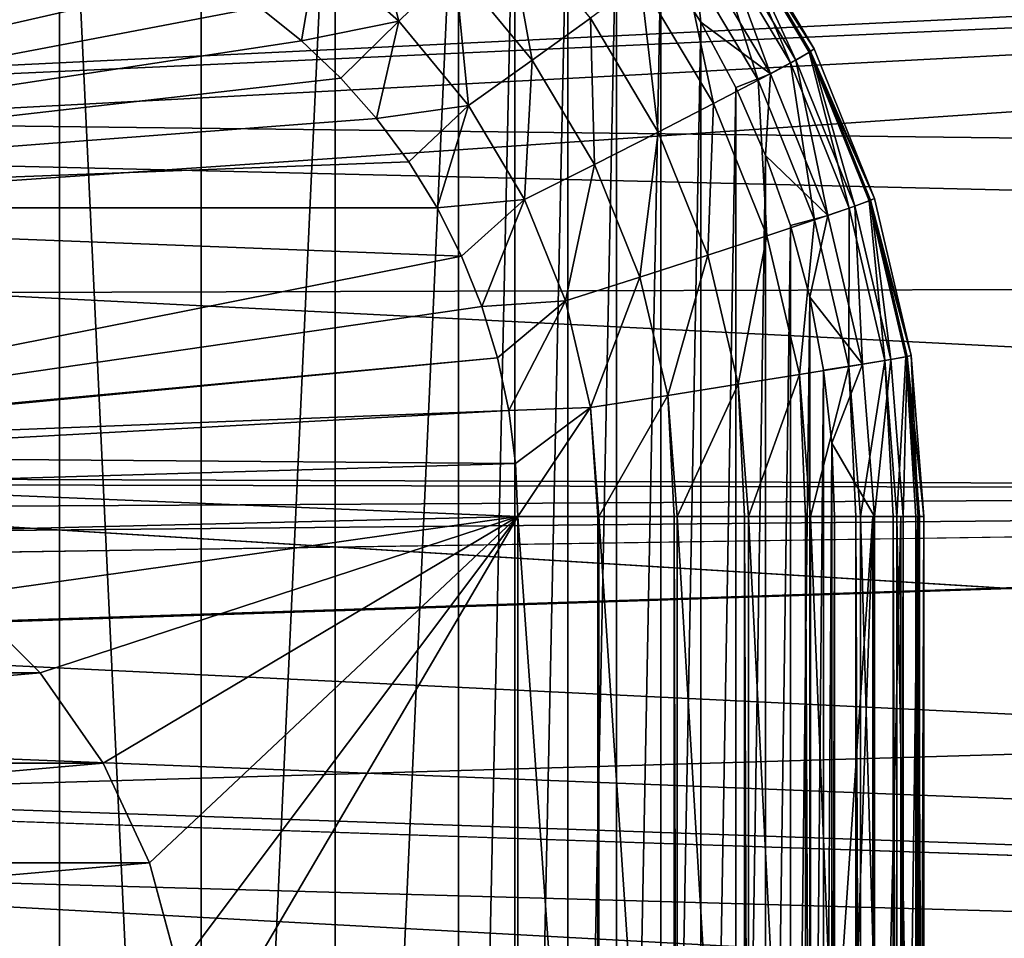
# Model space of a CAD drawing. Header units: millimetres. Extents: x -100 to 100, y -64 to 136.
# Tile 378 of 530: x 25.7 to 30.38, y -23.83 to -19.47. Entities that reach past the tile are written whole.
import ezdxf

# ---------------------------------------------------------------- set-up
doc = ezdxf.new("R2010")
doc.units = ezdxf.units.MM
doc.header["$LTSCALE"] = 159.143519
for name, color, linetype in [('181', 7, 'CONTINUOUS'), ('182', 7, 'CONTINUOUS'), ('183', 7, 'CONTINUOUS'), ('205', 7, 'CONTINUOUS'), ('208', 7, 'CONTINUOUS'), ('209', 7, 'CONTINUOUS'), ('210', 7, 'CONTINUOUS'), ('267', 7, 'CONTINUOUS'), ('272', 7, 'CONTINUOUS'), ('397', 7, 'CONTINUOUS'), ('407', 7, 'CONTINUOUS'), ('411', 7, 'CONTINUOUS'), ('412', 7, 'CONTINUOUS'), ('437', 7, 'CONTINUOUS')]:
    doc.layers.add(name, color=color, linetype=linetype)

msp = doc.modelspace()

# ---------------------------------------------------------------- linework, layer by layer
at = {"layer": '181', "color": 7, "linetype": 'CONTINUOUS', "true_color": 0x8c979c}
for points in [[(27.1161, -19.1299, -11.9372), (27.5047, -19.475, -11.9508), (27.3389, -18.8309, -12.0584), (27.1161, -19.1299, -11.9372)], [(27.3389, -18.8309, -12.0584), (27.5047, -19.475, -11.9508), (27.7706, -19.2142, -12.0735), (27.3389, -18.8309, -12.0584)], [(29.0857, -18.9462, -13.9122), (29.0664, -18.9683, -13.5761), (29.4785, -19.6052, -13.9205), (29.0857, -18.9462, -13.9122)], [(27.7706, -19.2142, -12.0735), (28.1387, -19.659, -12.0863), (28.013, -18.9737, -12.2665), (27.7706, -19.2142, -12.0735)], [(28.013, -18.9737, -12.2665), (28.1387, -19.659, -12.0863), (28.4149, -19.4595, -12.2805), (28.013, -18.9737, -12.2665)], [(29.0664, -18.9683, -13.5761), (28.9861, -19.0342, -13.1979), (29.3669, -19.673, -13.2112), (29.0664, -18.9683, -13.5761)], [(29.0664, -18.9683, -13.5761), (29.4561, -19.6222, -13.5897), (29.4785, -19.6052, -13.9205), (29.0664, -18.9683, -13.5761)], [(29.4561, -19.6222, -13.5897), (29.0664, -18.9683, -13.5761), (29.3669, -19.673, -13.2112), (29.4561, -19.6222, -13.5897)], [(28.8469, -19.141, -12.8472), (29.2131, -19.7554, -12.86), (28.9861, -19.0342, -13.1979), (28.8469, -19.141, -12.8472)], [(28.9861, -19.0342, -13.1979), (29.2131, -19.7554, -12.86), (29.3669, -19.673, -13.2112), (28.9861, -19.0342, -13.1979)], [(26.8413, -19.4073, -11.8897), (27.0418, -19.5677, -11.8967), (27.1161, -19.1299, -11.9372), (26.8413, -19.4073, -11.8897)], [(27.1161, -19.1299, -11.9372), (27.0418, -19.5677, -11.8967), (27.5047, -19.475, -11.9508), (27.1161, -19.1299, -11.9372)], [(28.654, -19.2846, -12.5374), (29.0007, -19.8662, -12.5495), (28.8469, -19.141, -12.8472), (28.654, -19.2846, -12.5374)], [(28.8469, -19.141, -12.8472), (29.0007, -19.8662, -12.5495), (29.2131, -19.7554, -12.86), (28.8469, -19.141, -12.8472)], [(27.5047, -19.475, -11.9508), (27.836, -19.8755, -11.9623), (27.7706, -19.2142, -12.0735), (27.5047, -19.475, -11.9508)], [(27.7706, -19.2142, -12.0735), (27.836, -19.8755, -11.9623), (28.1387, -19.659, -12.0863), (27.7706, -19.2142, -12.0735)], [(28.4149, -19.4595, -12.2805), (28.7377, -20.0011, -12.2918), (28.654, -19.2846, -12.5374), (28.4149, -19.4595, -12.2805)], [(28.654, -19.2846, -12.5374), (28.7377, -20.0011, -12.2918), (29.0007, -19.8662, -12.5495), (28.654, -19.2846, -12.5374)], [(27.0418, -19.5677, -11.8967), (27.2278, -19.7444, -11.9032), (27.5047, -19.475, -11.9508), (27.0418, -19.5677, -11.8967)], [(27.2278, -19.7444, -11.9032), (27.398, -19.9365, -11.9091), (27.5047, -19.475, -11.9508), (27.2278, -19.7444, -11.9032)], [(27.5047, -19.475, -11.9508), (27.398, -19.9365, -11.9091), (27.836, -19.8755, -11.9623), (27.5047, -19.475, -11.9508)], [(28.1387, -19.659, -12.0863), (28.4343, -20.155, -12.0966), (28.4149, -19.4595, -12.2805), (28.1387, -19.659, -12.0863)], [(28.4149, -19.4595, -12.2805), (28.4343, -20.155, -12.0966), (28.7377, -20.0011, -12.2918), (28.4149, -19.4595, -12.2805)], [(29.4785, -19.6052, -13.9205), (29.4561, -19.6222, -13.5897), (29.7659, -20.3166, -13.9265), (29.4785, -19.6052, -13.9205)], [(27.836, -19.8755, -11.9623), (28.1022, -20.322, -11.9716), (28.1387, -19.659, -12.0863), (27.836, -19.8755, -11.9623)], [(28.1387, -19.659, -12.0863), (28.1022, -20.322, -11.9716), (28.4343, -20.155, -12.0966), (28.1387, -19.659, -12.0863)], [(29.4561, -19.6222, -13.5897), (29.3669, -19.673, -13.2112), (29.6455, -20.3627, -13.2209), (29.4561, -19.6222, -13.5897)], [(29.4561, -19.6222, -13.5897), (29.7413, -20.3281, -13.5997), (29.7659, -20.3166, -13.9265), (29.4561, -19.6222, -13.5897)], [(29.7413, -20.3281, -13.5997), (29.4561, -19.6222, -13.5897), (29.6455, -20.3627, -13.2209), (29.7413, -20.3281, -13.5997)], [(29.2131, -19.7554, -12.86), (29.4811, -20.4187, -12.8693), (29.3669, -19.673, -13.2112), (29.2131, -19.7554, -12.86)], [(29.3669, -19.673, -13.2112), (29.4811, -20.4187, -12.8693), (29.6455, -20.3627, -13.2209), (29.3669, -19.673, -13.2112)], [(29.0007, -19.8662, -12.5495), (29.2543, -20.494, -12.5584), (29.2131, -19.7554, -12.86), (29.0007, -19.8662, -12.5495)], [(29.2131, -19.7554, -12.86), (29.2543, -20.494, -12.5584), (29.4811, -20.4187, -12.8693), (29.2131, -19.7554, -12.86)], [(27.398, -19.9365, -11.9091), (27.5512, -20.1426, -11.9145), (27.836, -19.8755, -11.9623), (27.398, -19.9365, -11.9091)], [(27.5512, -20.1426, -11.9145), (27.6864, -20.3612, -11.9192), (27.836, -19.8755, -11.9623), (27.5512, -20.1426, -11.9145)], [(27.836, -19.8755, -11.9623), (27.6864, -20.3612, -11.9192), (28.1022, -20.322, -11.9716), (27.836, -19.8755, -11.9623)], [(28.7377, -20.0011, -12.2918), (28.9739, -20.5858, -12.3), (29.0007, -19.8662, -12.5495), (28.7377, -20.0011, -12.2918)], [(29.0007, -19.8662, -12.5495), (28.9739, -20.5858, -12.3), (29.2543, -20.494, -12.5584), (29.0007, -19.8662, -12.5495)], [(28.4343, -20.155, -12.0966), (28.6507, -20.6904, -12.1042), (28.7377, -20.0011, -12.2918), (28.4343, -20.155, -12.0966)], [(28.7377, -20.0011, -12.2918), (28.6507, -20.6904, -12.1042), (28.9739, -20.5858, -12.3), (28.7377, -20.0011, -12.2918)], [(28.1022, -20.322, -11.9716), (28.297, -20.804, -11.9784), (28.4343, -20.155, -12.0966), (28.1022, -20.322, -11.9716)], [(28.4343, -20.155, -12.0966), (28.297, -20.804, -11.9784), (28.6507, -20.6904, -12.1042), (28.4343, -20.155, -12.0966)], [(29.7659, -20.3166, -13.9265), (29.7413, -20.3281, -13.5997), (29.9411, -21.0635, -13.9301), (29.7659, -20.3166, -13.9265)], [(27.6864, -20.3612, -11.9192), (27.8025, -20.5909, -11.9233), (28.1022, -20.322, -11.9716), (27.6864, -20.3612, -11.9192)], [(27.8025, -20.5909, -11.9233), (27.8985, -20.8296, -11.9266), (28.1022, -20.322, -11.9716), (27.8025, -20.5909, -11.9233)], [(28.1022, -20.322, -11.9716), (27.8985, -20.8296, -11.9266), (28.297, -20.804, -11.9784), (28.1022, -20.322, -11.9716)], [(29.4811, -20.4187, -12.8693), (29.6445, -21.1152, -12.875), (29.6455, -20.3627, -13.2209), (29.4811, -20.4187, -12.8693)], [(29.6455, -20.3627, -13.2209), (29.6445, -21.1152, -12.875), (29.8154, -21.0868, -13.2269), (29.6455, -20.3627, -13.2209)], [(29.7413, -20.3281, -13.5997), (29.6455, -20.3627, -13.2209), (29.8154, -21.0868, -13.2269), (29.7413, -20.3281, -13.5997)], [(29.7413, -20.3281, -13.5997), (29.9152, -21.0693, -13.6057), (29.9411, -21.0635, -13.9301), (29.7413, -20.3281, -13.5997)], [(29.9152, -21.0693, -13.6057), (29.7413, -20.3281, -13.5997), (29.8154, -21.0868, -13.2269), (29.9152, -21.0693, -13.6057)], [(29.2543, -20.494, -12.5584), (29.409, -21.1533, -12.5638), (29.4811, -20.4187, -12.8693), (29.2543, -20.494, -12.5584)], [(29.4811, -20.4187, -12.8693), (29.409, -21.1533, -12.5638), (29.6445, -21.1152, -12.875), (29.4811, -20.4187, -12.8693)], [(28.9739, -20.5858, -12.3), (29.118, -21.1997, -12.305), (29.2543, -20.494, -12.5584), (28.9739, -20.5858, -12.3)], [(29.2543, -20.494, -12.5584), (29.118, -21.1997, -12.305), (29.409, -21.1533, -12.5638), (29.2543, -20.494, -12.5584)], [(28.6507, -20.6904, -12.1042), (28.7826, -21.2526, -12.1088), (28.9739, -20.5858, -12.3), (28.6507, -20.6904, -12.1042)], [(28.9739, -20.5858, -12.3), (28.7826, -21.2526, -12.1088), (29.118, -21.1997, -12.305), (28.9739, -20.5858, -12.3)], [(28.297, -20.804, -11.9784), (28.4158, -21.3101, -11.9826), (28.6507, -20.6904, -12.1042), (28.297, -20.804, -11.9784)], [(28.6507, -20.6904, -12.1042), (28.4158, -21.3101, -11.9826), (28.7826, -21.2526, -12.1088), (28.6507, -20.6904, -12.1042)], [(27.8985, -20.8296, -11.9266), (27.9736, -21.0751, -11.9292), (28.297, -20.804, -11.9784), (27.8985, -20.8296, -11.9266)], [(27.9736, -21.0751, -11.9292), (28.0274, -21.325, -11.9311), (28.297, -20.804, -11.9784), (27.9736, -21.0751, -11.9292)], [(28.297, -20.804, -11.9784), (28.0274, -21.325, -11.9311), (28.4158, -21.3101, -11.9826), (28.297, -20.804, -11.9784)], [(29.9152, -21.0693, -13.6057), (29.8154, -21.0868, -13.2269), (29.8726, -21.8284, -13.2289), (29.9152, -21.0693, -13.6057)], [(29.9152, -21.0693, -13.6057), (29.8726, -21.8284, -13.2289), (29.9633, -21.8284, -13.5498), (29.9152, -21.0693, -13.6057)], [(29.9152, -21.0693, -13.6057), (29.9736, -21.8284, -13.6078), (29.9411, -21.0635, -13.9301), (29.9152, -21.0693, -13.6057)], [(29.9736, -21.8284, -13.6078), (29.9152, -21.0693, -13.6057), (29.9633, -21.8284, -13.5498), (29.9736, -21.8284, -13.6078)], [(29.9736, -21.8284, -13.6078), (30, -21.8284, -13.9314), (29.9411, -21.0635, -13.9301), (29.9736, -21.8284, -13.6078)], [(29.409, -21.1533, -12.5638), (29.4611, -21.8284, -12.5656), (29.6445, -21.1152, -12.875), (29.409, -21.1533, -12.5638)], [(29.4611, -21.8284, -12.5656), (29.6773, -21.8284, -12.8421), (29.6445, -21.1152, -12.875), (29.4611, -21.8284, -12.5656)], [(29.6445, -21.1152, -12.875), (29.6995, -21.8284, -12.877), (29.8154, -21.0868, -13.2269), (29.6445, -21.1152, -12.875)], [(29.6445, -21.1152, -12.875), (29.6773, -21.8284, -12.8421), (29.6995, -21.8284, -12.877), (29.6445, -21.1152, -12.875)], [(29.6995, -21.8284, -12.877), (29.8544, -21.8284, -13.1822), (29.8154, -21.0868, -13.2269), (29.6995, -21.8284, -12.877)], [(29.8154, -21.0868, -13.2269), (29.8544, -21.8284, -13.1822), (29.8726, -21.8284, -13.2289), (29.8154, -21.0868, -13.2269)], [(29.118, -21.1997, -12.305), (29.1665, -21.8284, -12.3068), (29.409, -21.1533, -12.5638), (29.118, -21.1997, -12.305)], [(29.1665, -21.8284, -12.3068), (29.4387, -21.8284, -12.5421), (29.409, -21.1533, -12.5638), (29.1665, -21.8284, -12.3068)], [(29.409, -21.1533, -12.5638), (29.4387, -21.8284, -12.5421), (29.4611, -21.8284, -12.5656), (29.409, -21.1533, -12.5638)], [(28.7826, -21.2526, -12.1088), (28.827, -21.8284, -12.1104), (29.118, -21.1997, -12.305), (28.7826, -21.2526, -12.1088)], [(28.827, -21.8284, -12.1104), (29.1472, -21.8284, -12.2931), (29.118, -21.1997, -12.305), (28.827, -21.8284, -12.1104)], [(29.118, -21.1997, -12.305), (29.1472, -21.8284, -12.2931), (29.1665, -21.8284, -12.3068), (29.118, -21.1997, -12.305)], [(28.4158, -21.3101, -11.9826), (28.4558, -21.8284, -11.984), (28.7826, -21.2526, -12.1088), (28.4158, -21.3101, -11.9826)], [(28.4558, -21.8284, -11.984), (28.8135, -21.8284, -12.1043), (28.7826, -21.2526, -12.1088), (28.4558, -21.8284, -11.984)], [(28.7826, -21.2526, -12.1088), (28.8135, -21.8284, -12.1043), (28.827, -21.8284, -12.1104), (28.7826, -21.2526, -12.1088)], [(28.0274, -21.325, -11.9311), (28.0594, -21.5769, -11.9322), (28.4158, -21.3101, -11.9826), (28.0274, -21.325, -11.9311)], [(28.0594, -21.5769, -11.9322), (28.0699, -21.8284, -11.9326), (28.4158, -21.3101, -11.9826), (28.0594, -21.5769, -11.9322)], [(28.4158, -21.3101, -11.9826), (28.0699, -21.8284, -11.9326), (28.4499, -21.8284, -11.9826), (28.4158, -21.3101, -11.9826)], [(28.4558, -21.8284, -11.984), (28.4158, -21.3101, -11.9826), (28.4499, -21.8284, -11.9826), (28.4558, -21.8284, -11.984)]]:
    msp.add_3dface(points, dxfattribs=at)
at = {"layer": '182', "color": 7, "linetype": 'CONTINUOUS', "true_color": 0x8c979c}
for points in [[(29.0857, -18.9462, -13.9122), (29.4785, -19.6052, -13.9205), (29.0857, -18.9462, -17.0878), (29.0857, -18.9462, -13.9122)], [(29.0857, -18.9462, -17.0878), (29.4785, -19.6052, -13.9205), (29.4785, -19.6052, -17.0796), (29.0857, -18.9462, -17.0878)], [(29.4785, -19.6052, -13.9205), (29.7659, -20.3166, -13.9265), (29.4785, -19.6052, -17.0796), (29.4785, -19.6052, -13.9205)], [(29.4785, -19.6052, -17.0796), (29.7659, -20.3166, -13.9265), (29.766, -20.3166, -17.0735), (29.4785, -19.6052, -17.0796)], [(29.7659, -20.3166, -13.9265), (29.9411, -21.0635, -13.9301), (29.766, -20.3166, -17.0735), (29.7659, -20.3166, -13.9265)], [(29.766, -20.3166, -17.0735), (29.9411, -21.0635, -13.9301), (29.9411, -21.0635, -17.0699), (29.766, -20.3166, -17.0735)], [(29.9411, -21.0635, -13.9301), (30, -21.8284, -13.9314), (29.9411, -21.0635, -17.0699), (29.9411, -21.0635, -13.9301)], [(30, -21.8284, -13.9314), (30, -21.8284, -17.0686), (29.9411, -21.0635, -17.0699), (30, -21.8284, -13.9314)]]:
    msp.add_3dface(points, dxfattribs=at)
at = {"layer": '183', "color": 7, "linetype": 'CONTINUOUS', "true_color": 0x8c979c}
for points in [[(29.0857, -18.9462, -17.0878), (29.4785, -19.6052, -17.0796), (29.0715, -18.9637, -17.3805), (29.0857, -18.9462, -17.0878)], [(29.0093, -19.0158, -17.7193), (29.0715, -18.9637, -17.3805), (29.3926, -19.6589, -17.706), (29.0093, -19.0158, -17.7193)], [(29.0715, -18.9637, -17.3805), (29.4785, -19.6052, -17.0796), (29.4619, -19.6186, -17.3669), (29.0715, -18.9637, -17.3805)], [(29.0715, -18.9637, -17.3805), (29.4619, -19.6186, -17.3669), (29.3926, -19.6589, -17.706), (29.0715, -18.9637, -17.3805)], [(29.2716, -19.7244, -18.026), (28.8999, -19.1008, -18.039), (29.0093, -19.0158, -17.7193), (29.2716, -19.7244, -18.026)], [(29.2716, -19.7244, -18.026), (29.0093, -19.0158, -17.7193), (29.3926, -19.6589, -17.706), (29.2716, -19.7244, -18.026)], [(28.7507, -19.1813, -18.3), (28.8999, -19.1008, -18.039), (28.9398, -19.4786, -18.3), (28.7507, -19.1813, -18.3)], [(28.8999, -19.1008, -18.039), (29.2716, -19.7244, -18.026), (28.9398, -19.4786, -18.3), (28.8999, -19.1008, -18.039)], [(28.9398, -19.4786, -18.3), (29.2716, -19.7244, -18.026), (29.1061, -19.7897, -18.3), (28.9398, -19.4786, -18.3)], [(29.4785, -19.6052, -17.0796), (29.766, -20.3166, -17.0735), (29.4619, -19.6186, -17.3669), (29.4785, -19.6052, -17.0796)], [(29.5436, -20.3976, -18.0165), (29.2716, -19.7244, -18.026), (29.3926, -19.6589, -17.706), (29.5436, -20.3976, -18.0165)], [(29.3926, -19.6589, -17.706), (29.4619, -19.6186, -17.3669), (29.6731, -20.353, -17.6962), (29.3926, -19.6589, -17.706)], [(29.5436, -20.3976, -18.0165), (29.3926, -19.6589, -17.706), (29.6731, -20.353, -17.6962), (29.5436, -20.3976, -18.0165)], [(29.4619, -19.6186, -17.3669), (29.766, -20.3166, -17.0735), (29.7475, -20.3257, -17.3569), (29.4619, -19.6186, -17.3669)], [(29.4619, -19.6186, -17.3669), (29.7475, -20.3257, -17.3569), (29.6731, -20.353, -17.6962), (29.4619, -19.6186, -17.3669)], [(29.1061, -19.7897, -18.3), (29.2716, -19.7244, -18.026), (29.2484, -20.1127, -18.3), (29.1061, -19.7897, -18.3)], [(29.2716, -19.7244, -18.026), (29.5436, -20.3976, -18.0165), (29.2484, -20.1127, -18.3), (29.2716, -19.7244, -18.026)], [(29.2484, -20.1127, -18.3), (29.5436, -20.3976, -18.0165), (29.366, -20.4457, -18.3), (29.2484, -20.1127, -18.3)], [(29.766, -20.3166, -17.0735), (29.9411, -21.0635, -17.0699), (29.7475, -20.3257, -17.3569), (29.766, -20.3166, -17.0735)], [(29.7095, -21.1045, -18.0107), (29.5436, -20.3976, -18.0165), (29.6731, -20.353, -17.6962), (29.7095, -21.1045, -18.0107)], [(29.6731, -20.353, -17.6962), (29.7475, -20.3257, -17.3569), (29.8441, -21.0819, -17.6902), (29.6731, -20.353, -17.6962)], [(29.7095, -21.1045, -18.0107), (29.6731, -20.353, -17.6962), (29.8441, -21.0819, -17.6902), (29.7095, -21.1045, -18.0107)], [(29.7475, -20.3257, -17.3569), (29.9411, -21.0635, -17.0699), (29.9217, -21.0681, -17.3508), (29.7475, -20.3257, -17.3569)], [(29.7475, -20.3257, -17.3569), (29.9217, -21.0681, -17.3508), (29.8441, -21.0819, -17.6902), (29.7475, -20.3257, -17.3569)], [(29.366, -20.4457, -18.3), (29.5436, -20.3976, -18.0165), (29.4579, -20.7866, -18.3), (29.366, -20.4457, -18.3)], [(29.5436, -20.3976, -18.0165), (29.7095, -21.1045, -18.0107), (29.4579, -20.7866, -18.3), (29.5436, -20.3976, -18.0165)], [(29.4579, -20.7866, -18.3), (29.7095, -21.1045, -18.0107), (29.5236, -21.1322, -18.3), (29.4579, -20.7866, -18.3)], [(29.8441, -21.0819, -17.6902), (29.9217, -21.0681, -17.3508), (29.9016, -21.8284, -17.6882), (29.8441, -21.0819, -17.6902)], [(29.9217, -21.0681, -17.3508), (29.9803, -21.8284, -17.3488), (29.9016, -21.8284, -17.6882), (29.9217, -21.0681, -17.3508)], [(29.9411, -21.0635, -17.0699), (30, -21.8284, -17.0686), (29.9217, -21.0681, -17.3508), (29.9411, -21.0635, -17.0699)], [(29.9217, -21.0681, -17.3508), (30, -21.8284, -17.0686), (29.9803, -21.8284, -17.3488), (29.9217, -21.0681, -17.3508)], [(29.5236, -21.1322, -18.3), (29.7095, -21.1045, -18.0107), (29.5629, -21.4803, -18.3), (29.5236, -21.1322, -18.3)], [(29.7095, -21.1045, -18.0107), (29.7653, -21.8284, -18.0087), (29.5629, -21.4803, -18.3), (29.7095, -21.1045, -18.0107)], [(29.7653, -21.8284, -18.0087), (29.7095, -21.1045, -18.0107), (29.8441, -21.0819, -17.6902), (29.7653, -21.8284, -18.0087)], [(29.7653, -21.8284, -18.0087), (29.8441, -21.0819, -17.6902), (29.9016, -21.8284, -17.6882), (29.7653, -21.8284, -18.0087)], [(29.7653, -21.8284, -18.0087), (29.576, -21.8279, -18.3), (29.5629, -21.4803, -18.3), (29.7653, -21.8284, -18.0087)], [(29.7576, -21.8284, -18.023), (29.576, -21.8279, -18.3), (29.7653, -21.8284, -18.0087), (29.7576, -21.8284, -18.023)], [(29.7653, -21.8284, -18.0087), (29.9016, -21.8284, -17.6882), (29.891, -21.8284, -17.7198), (29.7653, -21.8284, -18.0087)], [(29.9803, -21.8284, -17.3488), (29.9726, -21.8284, -17.3987), (29.9016, -21.8284, -17.6882), (29.9803, -21.8284, -17.3488)]]:
    msp.add_3dface(points, dxfattribs=at)
at = {"layer": '205', "color": 7, "linetype": 'CONTINUOUS', "true_color": 0x8c979c}
for points in [[(25.9242, -18.9526, -11.8577), (25.6763, -18.8902, -11.849), (21.8255, -20.3621, -11.7145), (25.9242, -18.9526, -11.8577)], [(26.1669, -19.0363, -11.8661), (25.9242, -18.9526, -11.8577), (21.8255, -20.3621, -11.7145), (26.1669, -19.0363, -11.8661)], [(26.4021, -19.1405, -11.8744), (26.1669, -19.0363, -11.8661), (21.8255, -20.3621, -11.7145), (26.4021, -19.1405, -11.8744)], [(26.6276, -19.2646, -11.8822), (26.4021, -19.1405, -11.8744), (21.8255, -20.3621, -11.7145), (26.6276, -19.2646, -11.8822)], [(26.8413, -19.4073, -11.8897), (26.6276, -19.2646, -11.8822), (21.8255, -20.3621, -11.7145), (26.8413, -19.4073, -11.8897)], [(27.0418, -19.5677, -11.8967), (26.8413, -19.4073, -11.8897), (21.8255, -20.3621, -11.7145), (27.0418, -19.5677, -11.8967)], [(27.2278, -19.7444, -11.9032), (27.0418, -19.5677, -11.8967), (21.8255, -20.3621, -11.7145), (27.2278, -19.7444, -11.9032)], [(27.398, -19.9365, -11.9091), (27.2278, -19.7444, -11.9032), (21.8255, -20.3621, -11.7145), (27.398, -19.9365, -11.9091)], [(27.5512, -20.1426, -11.9145), (27.398, -19.9365, -11.9091), (21.8255, -20.3621, -11.7145), (27.5512, -20.1426, -11.9145)], [(27.6864, -20.3612, -11.9192), (27.5512, -20.1426, -11.9145), (21.8255, -20.3621, -11.7145), (27.6864, -20.3612, -11.9192)], [(27.8025, -20.5909, -11.9233), (27.6864, -20.3612, -11.9192), (21.8255, -20.3621, -11.7145), (27.8025, -20.5909, -11.9233)], [(27.8025, -20.5909, -11.9233), (21.8255, -20.3621, -11.7145), (23.0574, -21.5328, -11.7576), (27.8025, -20.5909, -11.9233)], [(27.8985, -20.8296, -11.9266), (27.8025, -20.5909, -11.9233), (23.0574, -21.5328, -11.7576), (27.8985, -20.8296, -11.9266)], [(27.9736, -21.0751, -11.9292), (27.8985, -20.8296, -11.9266), (23.0574, -21.5328, -11.7576), (27.9736, -21.0751, -11.9292)], [(23.5, -21.5, -11.773), (27.9736, -21.0751, -11.9292), (23.0574, -21.5328, -11.7576), (23.5, -21.5, -11.773)], [(28.0274, -21.325, -11.9311), (27.9736, -21.0751, -11.9292), (23.5, -21.5, -11.773), (28.0274, -21.325, -11.9311)], [(28.0274, -21.325, -11.9311), (23.5, -21.5, -11.773), (24.0212, -21.5456, -11.7912), (28.0274, -21.325, -11.9311)], [(28.0594, -21.5769, -11.9322), (28.0274, -21.325, -11.9311), (24.0212, -21.5456, -11.7912), (28.0594, -21.5769, -11.9322)], [(24.5262, -21.681, -11.8088), (28.0594, -21.5769, -11.9322), (24.0212, -21.5456, -11.7912), (24.5262, -21.681, -11.8088)], [(28.0699, -21.8284, -11.9326), (28.0594, -21.5769, -11.9322), (24.5262, -21.681, -11.8088), (28.0699, -21.8284, -11.9326)], [(25.0006, -21.9023, -11.8254), (28.0699, -21.8284, -11.9326), (24.5262, -21.681, -11.8088), (25.0006, -21.9023, -11.8254)], [(25.4287, -22.2021, -11.8404), (28.0699, -21.8284, -11.9326), (25.0006, -21.9023, -11.8254), (25.4287, -22.2021, -11.8404)], [(25.7984, -22.572, -11.8533), (28.0699, -21.8284, -11.9326), (25.4287, -22.2021, -11.8404), (25.7984, -22.572, -11.8533)], [(26.0984, -23.0006, -11.8638), (28.0699, -21.8284, -11.9326), (25.7984, -22.572, -11.8533), (26.0984, -23.0006, -11.8638)], [(26.3191, -23.474, -11.8715), (28.0699, -21.8284, -11.9326), (26.0984, -23.0006, -11.8638), (26.3191, -23.474, -11.8715)], [(26.4545, -23.9794, -11.8762), (28.0699, -21.8284, -11.9326), (26.3191, -23.474, -11.8715), (26.4545, -23.9794, -11.8762)], [(26.5, -24.5, -11.8778), (28.0699, -21.8284, -11.9326), (26.4545, -23.9794, -11.8762), (26.5, -24.5, -11.8778)], [(28.0698, -24.5, -11.9326), (28.0699, -21.8284, -11.9326), (26.5, -24.5, -11.8778), (28.0698, -24.5, -11.9326)]]:
    msp.add_3dface(points, dxfattribs=at)
at = {"layer": '208', "color": 7, "linetype": 'CONTINUOUS', "true_color": 0x8c979c}
for points in [[(28.0699, -21.8284, -11.9326), (28.0698, -24.5, -11.9326), (28.4499, -27.1716, -11.9826), (28.0699, -21.8284, -11.9326)], [(28.4499, -21.8284, -11.9826), (28.0699, -21.8284, -11.9326), (28.4499, -27.1716, -11.9826), (28.4499, -21.8284, -11.9826)], [(28.4558, -21.8284, -11.984), (28.4499, -21.8284, -11.9826), (28.4557, -27.1716, -11.984), (28.4558, -21.8284, -11.984)], [(28.4557, -27.1716, -11.984), (28.4499, -21.8284, -11.9826), (28.4499, -27.1716, -11.9826), (28.4557, -27.1716, -11.984)], [(28.4558, -21.8284, -11.984), (28.4557, -27.1716, -11.984), (28.8135, -27.1716, -12.1043), (28.4558, -21.8284, -11.984)], [(28.8135, -21.8284, -12.1043), (28.4558, -21.8284, -11.984), (28.8135, -27.1716, -12.1043), (28.8135, -21.8284, -12.1043)], [(28.827, -21.8284, -12.1104), (28.8135, -21.8284, -12.1043), (28.827, -27.1716, -12.1104), (28.827, -21.8284, -12.1104)], [(28.827, -27.1716, -12.1104), (28.8135, -21.8284, -12.1043), (28.8135, -27.1716, -12.1043), (28.827, -27.1716, -12.1104)], [(29.1472, -21.8284, -12.2931), (28.827, -21.8284, -12.1104), (29.1472, -27.1716, -12.2931), (29.1472, -21.8284, -12.2931)], [(28.827, -21.8284, -12.1104), (28.827, -27.1716, -12.1104), (29.1472, -27.1716, -12.2931), (28.827, -21.8284, -12.1104)], [(29.1665, -21.8284, -12.3068), (29.1472, -21.8284, -12.2931), (29.1664, -27.1716, -12.3068), (29.1665, -21.8284, -12.3068)], [(29.1664, -27.1716, -12.3068), (29.1472, -21.8284, -12.2931), (29.1472, -27.1716, -12.2931), (29.1664, -27.1716, -12.3068)], [(29.1665, -21.8284, -12.3068), (29.1664, -27.1716, -12.3068), (29.4387, -27.1716, -12.5421), (29.1665, -21.8284, -12.3068)], [(29.4387, -21.8284, -12.5421), (29.1665, -21.8284, -12.3068), (29.4387, -27.1716, -12.5421), (29.4387, -21.8284, -12.5421)], [(29.4611, -21.8284, -12.5656), (29.4387, -21.8284, -12.5421), (29.4611, -27.1716, -12.5656), (29.4611, -21.8284, -12.5656)], [(29.4611, -27.1716, -12.5656), (29.4387, -21.8284, -12.5421), (29.4387, -27.1716, -12.5421), (29.4611, -27.1716, -12.5656)], [(29.6773, -21.8284, -12.8421), (29.4611, -21.8284, -12.5656), (29.6773, -27.1716, -12.8421), (29.6773, -21.8284, -12.8421)], [(29.4611, -21.8284, -12.5656), (29.4611, -27.1716, -12.5656), (29.6773, -27.1716, -12.8421), (29.4611, -21.8284, -12.5656)], [(29.6995, -21.8284, -12.877), (29.6773, -21.8284, -12.8421), (29.6995, -27.1716, -12.877), (29.6995, -21.8284, -12.877)], [(29.6995, -27.1716, -12.877), (29.6773, -21.8284, -12.8421), (29.6773, -27.1716, -12.8421), (29.6995, -27.1716, -12.877)], [(29.8544, -21.8284, -13.1822), (29.6995, -21.8284, -12.877), (29.8544, -27.1716, -13.1822), (29.8544, -21.8284, -13.1822)], [(29.6995, -21.8284, -12.877), (29.6995, -27.1716, -12.877), (29.8544, -27.1716, -13.1822), (29.6995, -21.8284, -12.877)], [(29.8726, -21.8284, -13.2289), (29.8544, -21.8284, -13.1822), (29.8726, -27.1716, -13.2289), (29.8726, -21.8284, -13.2289)], [(29.8726, -27.1716, -13.2289), (29.8544, -21.8284, -13.1822), (29.8544, -27.1716, -13.1822), (29.8726, -27.1716, -13.2289)], [(29.9633, -21.8284, -13.5498), (29.8726, -21.8284, -13.2289), (29.9633, -27.1716, -13.5498), (29.9633, -21.8284, -13.5498)], [(29.8726, -21.8284, -13.2289), (29.8726, -27.1716, -13.2289), (29.9633, -27.1716, -13.5498), (29.8726, -21.8284, -13.2289)], [(29.9736, -21.8284, -13.6078), (29.9633, -21.8284, -13.5498), (29.9736, -27.1716, -13.6078), (29.9736, -21.8284, -13.6078)], [(29.9736, -27.1716, -13.6078), (29.9633, -21.8284, -13.5498), (29.9633, -27.1716, -13.5498), (29.9736, -27.1716, -13.6078)], [(30, -21.8284, -13.9314), (29.9736, -21.8284, -13.6078), (30, -27.1716, -13.9314), (30, -21.8284, -13.9314)], [(30, -27.1716, -13.9314), (29.9736, -21.8284, -13.6078), (29.9736, -27.1716, -13.6078), (30, -27.1716, -13.9314)]]:
    msp.add_3dface(points, dxfattribs=at)
at = {"layer": '209', "color": 7, "linetype": 'CONTINUOUS', "true_color": 0x8c979c}
for points in [[(30, -21.8284, -17.0686), (30, -21.8284, -13.9314), (30, -27.1716, -13.9314), (30, -21.8284, -17.0686)], [(30, -27.1716, -17.0686), (30, -21.8284, -17.0686), (30, -27.1716, -13.9314), (30, -27.1716, -17.0686)]]:
    msp.add_3dface(points, dxfattribs=at)
at = {"layer": '210', "color": 7, "linetype": 'CONTINUOUS', "true_color": 0x8c979c}
for points in [[(29.576, -21.8279, -18.3), (29.7576, -21.8284, -18.023), (29.576, -24.4999, -18.3), (29.576, -21.8279, -18.3)], [(29.7576, -21.8284, -18.023), (29.7576, -27.1716, -18.023), (29.576, -27.172, -18.3), (29.7576, -21.8284, -18.023)], [(29.7576, -21.8284, -18.023), (29.576, -27.172, -18.3), (29.576, -24.4999, -18.3), (29.7576, -21.8284, -18.023)], [(29.7576, -21.8284, -18.023), (29.7653, -21.8284, -18.0087), (29.7576, -27.1716, -18.023), (29.7576, -21.8284, -18.023)], [(29.7653, -21.8284, -18.0087), (29.7653, -27.1716, -18.0087), (29.7576, -27.1716, -18.023), (29.7653, -21.8284, -18.0087)], [(29.7653, -21.8284, -18.0087), (29.891, -21.8284, -17.7198), (29.7653, -27.1716, -18.0087), (29.7653, -21.8284, -18.0087)], [(29.7653, -27.1716, -18.0087), (29.891, -21.8284, -17.7198), (29.891, -27.1716, -17.7198), (29.7653, -27.1716, -18.0087)], [(29.891, -21.8284, -17.7198), (29.9016, -21.8284, -17.6882), (29.891, -27.1716, -17.7198), (29.891, -21.8284, -17.7198)], [(29.9016, -21.8284, -17.6882), (29.9016, -27.1716, -17.6882), (29.891, -27.1716, -17.7198), (29.9016, -21.8284, -17.6882)], [(29.9016, -21.8284, -17.6882), (29.9726, -21.8284, -17.3987), (29.9016, -27.1716, -17.6882), (29.9016, -21.8284, -17.6882)], [(29.9016, -27.1716, -17.6882), (29.9726, -21.8284, -17.3987), (29.9726, -27.1716, -17.3987), (29.9016, -27.1716, -17.6882)], [(29.9726, -21.8284, -17.3987), (29.9803, -21.8284, -17.3488), (29.9726, -27.1716, -17.3987), (29.9726, -21.8284, -17.3987)], [(29.9803, -21.8284, -17.3488), (29.9803, -27.1716, -17.3488), (29.9726, -27.1716, -17.3987), (29.9803, -21.8284, -17.3488)], [(29.9803, -21.8284, -17.3488), (30, -21.8284, -17.0686), (29.9803, -27.1716, -17.3488), (29.9803, -21.8284, -17.3488)], [(29.9803, -27.1716, -17.3488), (30, -21.8284, -17.0686), (30, -27.1716, -17.0686), (29.9803, -27.1716, -17.3488)]]:
    msp.add_3dface(points, dxfattribs=at)
at = {"layer": '267', "linetype": 'CONTINUOUS'}
for points in [[(25.2007, -31.8169, -18.3), (25.2009, -17.1831, -18.3), (25.8898, -31.7244, -18.3), (25.2007, -31.8169, -18.3)], [(25.2009, -17.1831, -18.3), (25.8899, -17.2757, -18.3), (25.8898, -31.7244, -18.3), (25.2009, -17.1831, -18.3)], [(25.8899, -17.2757, -18.3), (26.5636, -31.5276, -18.3), (25.8898, -31.7244, -18.3), (25.8899, -17.2757, -18.3)], [(25.8899, -17.2757, -18.3), (26.5636, -17.4724, -18.3), (26.5636, -31.5276, -18.3), (25.8899, -17.2757, -18.3)], [(26.5636, -17.4724, -18.3), (27.2016, -17.7694, -18.3), (26.5636, -31.5276, -18.3), (26.5636, -17.4724, -18.3)], [(27.2016, -17.7694, -18.3), (27.2016, -31.2306, -18.3), (26.5636, -31.5276, -18.3), (27.2016, -17.7694, -18.3)], [(27.2016, -17.7694, -18.3), (27.7871, -18.1593, -18.3), (27.2016, -31.2306, -18.3), (27.2016, -17.7694, -18.3)], [(27.7871, -18.1593, -18.3), (27.7871, -30.8408, -18.3), (27.2016, -31.2306, -18.3), (27.7871, -18.1593, -18.3)], [(27.7871, -18.1593, -18.3), (28.0564, -18.3866, -18.3), (27.7871, -30.8408, -18.3), (27.7871, -18.1593, -18.3)], [(28.0564, -18.3866, -18.3), (28.0564, -30.6135, -18.3), (27.7871, -30.8408, -18.3), (28.0564, -18.3866, -18.3)], [(28.0564, -18.3866, -18.3), (28.3076, -18.6335, -18.3), (28.0564, -30.6135, -18.3), (28.0564, -18.3866, -18.3)], [(28.3076, -18.6335, -18.3), (28.3076, -30.3665, -18.3), (28.0564, -30.6135, -18.3), (28.3076, -18.6335, -18.3)], [(28.3076, -18.6335, -18.3), (28.5394, -18.8989, -18.3), (28.3076, -30.3665, -18.3), (28.3076, -18.6335, -18.3)], [(28.5394, -18.8989, -18.3), (28.5394, -30.1012, -18.3), (28.3076, -30.3665, -18.3), (28.5394, -18.8989, -18.3)], [(28.5394, -18.8989, -18.3), (28.7507, -19.1813, -18.3), (28.5394, -30.1012, -18.3), (28.5394, -18.8989, -18.3)], [(28.7507, -19.1813, -18.3), (28.7507, -29.8188, -18.3), (28.5394, -30.1012, -18.3), (28.7507, -19.1813, -18.3)], [(28.7507, -19.1813, -18.3), (28.9398, -19.4786, -18.3), (28.7507, -29.8188, -18.3), (28.7507, -19.1813, -18.3)], [(28.9398, -19.4786, -18.3), (28.9399, -29.5214, -18.3), (28.7507, -29.8188, -18.3), (28.9398, -19.4786, -18.3)], [(28.9398, -19.4786, -18.3), (29.1061, -19.7897, -18.3), (28.9399, -29.5214, -18.3), (28.9398, -19.4786, -18.3)], [(29.1061, -19.7897, -18.3), (29.1061, -29.2103, -18.3), (28.9399, -29.5214, -18.3), (29.1061, -19.7897, -18.3)], [(29.1061, -19.7897, -18.3), (29.2484, -20.1127, -18.3), (29.1061, -29.2103, -18.3), (29.1061, -19.7897, -18.3)], [(29.2484, -20.1127, -18.3), (29.2485, -28.8873, -18.3), (29.1061, -29.2103, -18.3), (29.2484, -20.1127, -18.3)], [(29.2484, -20.1127, -18.3), (29.366, -20.4457, -18.3), (29.2485, -28.8873, -18.3), (29.2484, -20.1127, -18.3)], [(29.366, -20.4457, -18.3), (29.366, -28.5543, -18.3), (29.2485, -28.8873, -18.3), (29.366, -20.4457, -18.3)], [(29.366, -20.4457, -18.3), (29.4579, -20.7866, -18.3), (29.366, -28.5543, -18.3), (29.366, -20.4457, -18.3)], [(29.4579, -20.7866, -18.3), (29.4579, -28.2133, -18.3), (29.366, -28.5543, -18.3), (29.4579, -20.7866, -18.3)], [(29.4579, -20.7866, -18.3), (29.5236, -21.1322, -18.3), (29.4579, -28.2133, -18.3), (29.4579, -20.7866, -18.3)], [(29.5236, -21.1322, -18.3), (29.5236, -27.8678, -18.3), (29.4579, -28.2133, -18.3), (29.5236, -21.1322, -18.3)], [(29.5236, -21.1322, -18.3), (29.5629, -21.4803, -18.3), (29.5236, -27.8678, -18.3), (29.5236, -21.1322, -18.3)], [(29.5629, -21.4803, -18.3), (29.5629, -27.5196, -18.3), (29.5236, -27.8678, -18.3), (29.5629, -21.4803, -18.3)], [(29.5629, -21.4803, -18.3), (29.576, -21.8279, -18.3), (29.5629, -27.5196, -18.3), (29.5629, -21.4803, -18.3)], [(29.5629, -27.5196, -18.3), (29.576, -21.8279, -18.3), (29.576, -24.4999, -18.3), (29.5629, -27.5196, -18.3)]]:
    msp.add_3dface(points, dxfattribs=at)
at = {"layer": '272', "linetype": 'CONTINUOUS'}
for points in [[(25.7981, -22.5716, -18.2573), (25.4287, -22.2021, -11.8404), (25.4284, -22.2019, -18.2573), (25.7981, -22.5716, -18.2573)], [(25.7984, -22.572, -11.8533), (25.4287, -22.2021, -11.8404), (25.7981, -22.5716, -18.2573), (25.7984, -22.572, -11.8533)], [(26.0981, -23, -18.2573), (25.7984, -22.572, -11.8533), (25.7981, -22.5716, -18.2573), (26.0981, -23, -18.2573)], [(26.0984, -23.0006, -11.8638), (25.7984, -22.572, -11.8533), (26.0981, -23, -18.2573), (26.0984, -23.0006, -11.8638)], [(26.3191, -23.4739, -18.2573), (26.0984, -23.0006, -11.8638), (26.0981, -23, -18.2573), (26.3191, -23.4739, -18.2573)], [(26.3191, -23.474, -11.8715), (26.0984, -23.0006, -11.8638), (26.3191, -23.4739, -18.2573), (26.3191, -23.474, -11.8715)], [(26.4544, -23.979, -18.2573), (26.3191, -23.474, -11.8715), (26.3191, -23.4739, -18.2573), (26.4544, -23.979, -18.2573)], [(26.4545, -23.9794, -11.8762), (26.3191, -23.474, -11.8715), (26.4544, -23.979, -18.2573), (26.4545, -23.9794, -11.8762)]]:
    msp.add_3dface(points, dxfattribs=at)
at = {"layer": '397', "color": 7, "linetype": 'CONTINUOUS', "true_color": 0xaaaaaa}
for points in [[(20.9417, -17.9779, 45.7), (19.0155, -20.0043, 45.7), (83.8278, -16.8678, 45.7), (20.9417, -17.9779, 45.7)], [(83.8278, -16.8678, 45.7), (19.0155, -20.0043, 45.7), (80.7427, -21.4854, 45.7), (83.8278, -16.8678, 45.7)], [(19.0155, -20.0043, 45.7), (16.8941, -21.8254, 45.7), (80.7427, -21.4854, 45.7), (19.0155, -20.0043, 45.7)], [(12.1549, -24.7794, 45.7), (9.5856, -25.882, 45.7), (80.7427, -21.4854, 45.7), (12.1549, -24.7794, 45.7)], [(80.7427, -21.4854, 45.7), (9.5856, -25.882, 45.7), (77.4035, -25.9227, 45.7), (80.7427, -21.4854, 45.7)], [(14.5994, -23.4226, 45.7), (12.1549, -24.7794, 45.7), (80.7427, -21.4854, 45.7), (14.5994, -23.4226, 45.7)], [(16.8941, -21.8254, 45.7), (14.5994, -23.4226, 45.7), (80.7427, -21.4854, 45.7), (16.8941, -21.8254, 45.7)]]:
    msp.add_3dface(points, dxfattribs=at)
at = {"layer": '407', "color": 7, "linetype": 'CONTINUOUS'}
for points in [[(82.5557, -16.073, 36.7), (79.5172, -20.6204, 36.7), (14.5014, -17.0724, 36.7), (82.5557, -16.073, 36.7)], [(14.5014, -17.0724, 36.7), (79.5172, -20.6204, 36.7), (12.5706, -18.5402, 36.7), (14.5014, -17.0724, 36.7)], [(12.5706, -18.5402, 36.7), (79.5172, -20.6204, 36.7), (10.4924, -19.7907, 36.7), (12.5706, -18.5402, 36.7)], [(10.4924, -19.7907, 36.7), (79.5172, -20.6204, 36.7), (8.2911, -20.8091, 36.7), (10.4924, -19.7907, 36.7)], [(-76.2285, -24.9904, 36.7), (-79.5172, -20.6204, 36.7), (76.2285, -24.9904, 36.7), (-76.2285, -24.9904, 36.7)], [(76.2285, -24.9904, 36.7), (-79.5172, -20.6204, 36.7), (-1.2127, -22.3671, 36.7), (76.2285, -24.9904, 36.7)], [(79.5172, -20.6204, 36.7), (76.2285, -24.9904, 36.7), (8.2911, -20.8091, 36.7), (79.5172, -20.6204, 36.7)], [(8.2911, -20.8091, 36.7), (76.2285, -24.9904, 36.7), (5.9926, -21.5835, 36.7), (8.2911, -20.8091, 36.7)], [(5.9926, -21.5835, 36.7), (76.2285, -24.9904, 36.7), (3.6239, -22.1049, 36.7), (5.9926, -21.5835, 36.7)], [(3.6239, -22.1049, 36.7), (76.2285, -24.9904, 36.7), (1.2127, -22.3671, 36.7), (3.6239, -22.1049, 36.7)], [(1.2127, -22.3671, 36.7), (76.2285, -24.9904, 36.7), (-1.2127, -22.3671, 36.7), (1.2127, -22.3671, 36.7)]]:
    msp.add_3dface(points, dxfattribs=at)
at = {"layer": '411', "linetype": 'CONTINUOUS'}
for points in [[(25.7981, -22.5716, -18.2573), (25.4284, -22.2019, -18.2573), (21.2019, -22.5716, -18.2573), (25.7981, -22.5716, -18.2573)], [(26.0981, -23, -18.2573), (25.7981, -22.5716, -18.2573), (20.9019, -23, -18.2573), (26.0981, -23, -18.2573)], [(25.7981, -22.5716, -18.2573), (21.2019, -22.5716, -18.2573), (20.9019, -23, -18.2573), (25.7981, -22.5716, -18.2573)], [(26.3191, -23.4739, -18.2573), (26.0981, -23, -18.2573), (20.6809, -23.4739, -18.2573), (26.3191, -23.4739, -18.2573)], [(26.0981, -23, -18.2573), (20.9019, -23, -18.2573), (20.6809, -23.4739, -18.2573), (26.0981, -23, -18.2573)], [(26.4544, -23.979, -18.2573), (26.3191, -23.4739, -18.2573), (20.5456, -23.979, -18.2573), (26.4544, -23.979, -18.2573)], [(26.3191, -23.4739, -18.2573), (20.6809, -23.4739, -18.2573), (20.5456, -23.979, -18.2573), (26.3191, -23.4739, -18.2573)]]:
    msp.add_3dface(points, dxfattribs=at)
at = {"layer": '412', "linetype": 'CONTINUOUS'}
for points in [[(10.4924, -19.7907, 36.7427), (47.8026, -18.7084, 36.7427), (12.5706, -18.5402, 36.7427), (10.4924, -19.7907, 36.7427)], [(44.1352, -21.7181, 36.7427), (47.8026, -18.7084, 36.7427), (5.9926, -21.5835, 36.7427), (44.1352, -21.7181, 36.7427)], [(5.9926, -21.5835, 36.7427), (47.8026, -18.7084, 36.7427), (8.2911, -20.8091, 36.7427), (5.9926, -21.5835, 36.7427)], [(8.2911, -20.8091, 36.7427), (47.8026, -18.7084, 36.7427), (10.4924, -19.7907, 36.7427), (8.2911, -20.8091, 36.7427)], [(3.6239, -22.1049, 36.7427), (44.1352, -21.7181, 36.7427), (5.9926, -21.5835, 36.7427), (3.6239, -22.1049, 36.7427)], [(-40.2788, -24.4816, 36.7427), (40.2788, -24.4816, 36.7427), (44.1352, -21.7181, 36.7427), (-40.2788, -24.4816, 36.7427)], [(-40.2788, -24.4816, 36.7427), (44.1352, -21.7181, 36.7427), (1.2127, -22.3671, 36.7427), (-40.2788, -24.4816, 36.7427)], [(1.2127, -22.3671, 36.7427), (44.1352, -21.7181, 36.7427), (3.6239, -22.1049, 36.7427), (1.2127, -22.3671, 36.7427)]]:
    msp.add_3dface(points, dxfattribs=at)
at = {"layer": '437', "color": 7, "linetype": 'CONTINUOUS', "true_color": 0xaaaaaa}
for points in [[(14.6947, -20.2254, 44.7), (16.7283, -18.5786, 44.7), (47.8026, -18.7084, 44.7), (14.6947, -20.2254, 44.7)], [(14.6947, -20.2254, 44.7), (47.8026, -18.7084, 44.7), (44.1352, -21.7181, 44.7), (14.6947, -20.2254, 44.7)], [(12.5001, -21.6506, 44.7), (14.6947, -20.2254, 44.7), (44.1352, -21.7181, 44.7), (12.5001, -21.6506, 44.7)], [(10.1684, -22.8386, 44.7), (12.5001, -21.6506, 44.7), (44.1352, -21.7181, 44.7), (10.1684, -22.8386, 44.7)], [(10.1684, -22.8386, 44.7), (44.1352, -21.7181, 44.7), (40.2788, -24.4816, 44.7), (10.1684, -22.8386, 44.7)], [(7.7254, -23.7764, 44.7), (10.1684, -22.8386, 44.7), (40.2788, -24.4816, 44.7), (7.7254, -23.7764, 44.7)], [(5.1977, -24.4537, 44.7), (7.7254, -23.7764, 44.7), (40.2788, -24.4816, 44.7), (5.1977, -24.4537, 44.7)]]:
    msp.add_3dface(points, dxfattribs=at)

doc.saveas('drawing.dxf')
